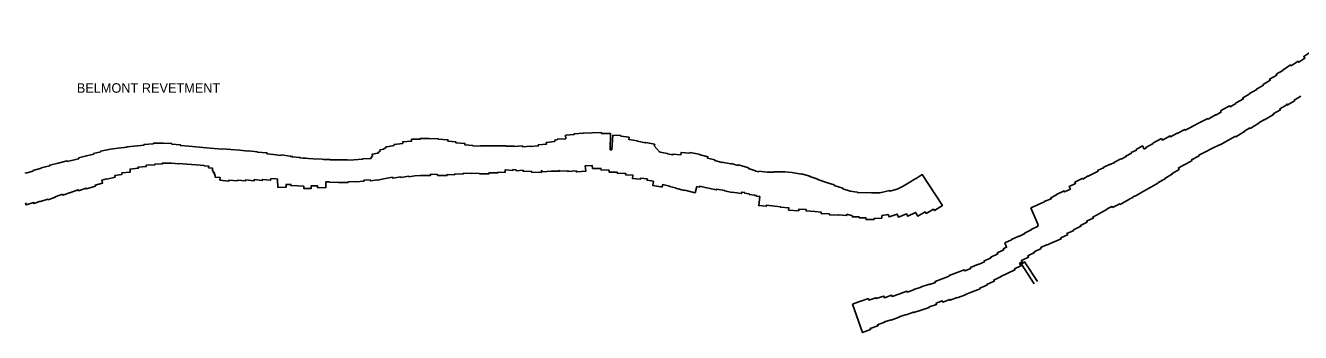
# Model space of a CAD drawing. Extents: x 2650582 to 3923188, y 277893 to 989177.
# Drawn here: x 3458335 to 3479786, y 549530 to 554697 of the extents above; entities that cross this region are included whole.
import ezdxf

# ---------------------------------------------------------------- set-up
doc = ezdxf.new("R2010")
doc.units = 0
doc.layers.add('Level 3', color=7, linetype='Continuous')

msp = doc.modelspace()

# ---------------------------------------------------------------- linework, layer by layer
at = {"layer": 'Level 3'}
for points in [[(3479491, 553940), (3479486, 553947), (3479617, 554034), (3479627, 554019), (3479745, 554096), (3479757, 554079), (3479860, 554147), (3479841, 554176), (3479975, 554263), (3479987, 554246), (3480101, 554321), (3480104, 554317), (3480178, 554366), (3480168, 554380), (3480296, 554470), (3480301, 554463), (3480419, 554545), (3480422, 554540), (3480536, 554621), (3480544, 554610), (3480645, 554682), (3480634, 554697)], [(3477448, 552797), (3477464, 552769), (3477591, 552839), (3477601, 552822), (3477712, 552883), (3477713, 552881), (3477839, 552949), (3477848, 552934), (3477956, 552989), (3477954, 552993), (3478106, 553071), (3478106, 553070), (3478226, 553131), (3478231, 553122), (3478355, 553191), (3478357, 553186), (3478453, 553239), (3478441, 553259), (3478591, 553346), (3478601, 553328), (3478696, 553384), (3478694, 553388), (3478825, 553463), (3478815, 553481), (3478931, 553547), (3478929, 553551), (3479051, 553621), (3479048, 553626), (3479162, 553692), (3479155, 553705), (3479277, 553775), (3479266, 553794), (3479385, 553863), (3479378, 553875), (3479491, 553940)], [(3479793, 553507), (3479681, 553438), (3479687, 553427), (3479563, 553358), (3479555, 553373)], [(3479555, 553373), (3479548, 553370), (3479553, 553361), (3479439, 553295), (3479449, 553278), (3479326, 553208), (3479332, 553198), (3479182, 553111), (3479181, 553114), (3479084, 553058), (3479087, 553053), (3478937, 552966), (3478933, 552973), (3478841, 552919), (3478845, 552913), (3478695, 552825), (3478691, 552832), (3478564, 552761), (3478563, 552762), (3478435, 552691), (3478432, 552695), (3478293, 552624), (3478292, 552625), (3478197, 552576), (3478198, 552574), (3478076, 552512), (3478080, 552506), (3477954, 552437), (3477961, 552425), (3477849, 552364), (3477849, 552363), (3477732, 552300), (3477746, 552276), (3477626, 552207), (3477632, 552198), (3477504, 552124), (3477507, 552118), (3477392, 552052), (3477394, 552048)], [(3467282, 552773), (3467238, 552769), (3467240, 552746), (3467095, 552729), (3467098, 552699), (3466960, 552686), (3466961, 552670), (3466831, 552658), (3466831, 552664), (3466696, 552656), (3466695, 552669), (3466561, 552663), (3466561, 552666), (3466417, 552665), (3466417, 552669), (3466271, 552669), (3466271, 552671), (3465990, 552670), (3465990, 552668), (3465859, 552674), (3465859, 552678), (3465728, 552689), (3465728, 552713), (3465572, 552723), (3465573, 552740), (3465442, 552751), (3465442, 552773), (3465283, 552783), (3465283, 552788), (3465125, 552797), (3465124, 552795), (3464979, 552795), (3464979, 552786), (3464830, 552781), (3464829, 552751), (3464681, 552740), (3464682, 552711), (3464534, 552695)], [(3467422, 552853), (3467425, 552792), (3467282, 552781), (3467282, 552773)], [(3468201, 552604), (3468174, 552604), (3468178, 552877), (3468024, 552881), (3468023, 552894), (3467863, 552892), (3467864, 552888), (3467721, 552887), (3467720, 552883), (3467565, 552871), (3467564, 552862), (3467422, 552853)], [(3468217, 552850), (3468201, 552604)], [(3469008, 552568), (3469008, 552568), (3469000, 552570), (3469003, 552573), (3468914, 552669), (3468920, 552698), (3468768, 552729), (3468766, 552721), (3468629, 552749), (3468630, 552754), (3468484, 552780), (3468489, 552815), (3468349, 552835), (3468350, 552843), (3468217, 552850)], [(3477157, 552617), (3477191, 552636), (3477186, 552645), (3477305, 552713), (3477304, 552715), (3477448, 552797)], [(3461789, 552608), (3461646, 552621), (3461645, 552616), (3461507, 552628), (3461507, 552626), (3461378, 552638), (3461378, 552640), (3461084, 552665), (3460940, 552679), (3460940, 552691), (3460794, 552702), (3460794, 552709), (3460650, 552716), (3460486, 552714), (3460486, 552707), (3460329, 552696), (3460331, 552683), (3460044, 552657), (3460045, 552650), (3459891, 552634), (3459891, 552632), (3459764, 552613), (3459763, 552615), (3459599, 552579), (3459600, 552573), (3459480, 552543), (3459483, 552531), (3459359, 552505), (3459359, 552503), (3459227, 552469), (3459231, 552454), (3459181, 552442)], [(3462788, 552494), (3462788, 552500), (3462635, 552518), (3462634, 552511), (3462507, 552526), (3462395, 552539), (3462396, 552554), (3462234, 552564), (3462235, 552572), (3462079, 552590), (3462078, 552583), (3461942, 552599), (3461790, 552612), (3461789, 552608)], [(3464534, 552695), (3464535, 552676), (3464447, 552660), (3464397, 552654), (3464398, 552643), (3464357, 552618), (3464297, 552607), (3464300, 552582), (3464266, 552561), (3464271, 552552), (3464265, 552548), (3464165, 552531), (3464170, 552493), (3464145, 552478), (3464153, 552462)], [(3476168, 552141), (3476184, 552148), (3476211, 552164), (3476212, 552161), (3476281, 552193), (3476280, 552197), (3476379, 552243), (3476373, 552254), (3476472, 552300), (3476468, 552308), (3476581, 552361), (3476581, 552359), (3476655, 552393), (3476655, 552394), (3476765, 552450), (3476767, 552448), (3476850, 552490), (3476845, 552500), (3476942, 552549), (3476938, 552557), (3477024, 552601), (3477019, 552609), (3477128, 552670), (3477157, 552617)], [(3459181, 552442), (3459181, 552444), (3459036, 552409), (3459034, 552420), (3458882, 552382), (3458882, 552379), (3458742, 552348), (3458744, 552337), (3458599, 552302), (3458601, 552296), (3458460, 552259), (3458463, 552244), (3458335, 552213), (3458333, 552223)], [(3459617, 552095), (3459700, 552114), (3459701, 552111), (3459842, 552144), (3459835, 552171), (3459958, 552190), (3459956, 552215), (3460097, 552231), (3460094, 552279), (3460231, 552295), (3460230, 552315), (3460367, 552326), (3460367, 552346), (3460511, 552354), (3460511, 552365), (3460636, 552368), (3460637, 552382), (3460789, 552378), (3460914, 552369), (3460915, 552374), (3461049, 552364), (3461049, 552361), (3461206, 552349), (3461206, 552353), (3461338, 552341), (3461338, 552337), (3461417, 552331), (3461416, 552304), (3461480, 552298), (3461478, 552252), (3461493, 552250), (3461492, 552225), (3461509, 552223), (3461507, 552200), (3461522, 552198), (3461520, 552173), (3461527, 552173), (3461525, 552145), (3461609, 552139), (3461605, 552092)], [(3463173, 552453), (3463096, 552456), (3463096, 552458), (3463049, 552462), (3463050, 552464), (3463004, 552466), (3462957, 552469), (3462957, 552475), (3462941, 552476), (3462941, 552478), (3462890, 552480), (3462822, 552485), (3462822, 552494), (3462788, 552494)], [(3464153, 552462), (3464144, 552460), (3464005, 552450), (3464005, 552447), (3463859, 552436), (3463742, 552431), (3463742, 552438), (3463597, 552435), (3463462, 552436), (3463462, 552439), (3463348, 552442), (3463348, 552444), (3463328, 552445), (3463328, 552446), (3463173, 552454), (3463173, 552453)], [(3470328, 552342), (3470203, 552374), (3470200, 552367), (3470051, 552397), (3470049, 552390), (3469931, 552423), (3469933, 552435), (3469809, 552462), (3469817, 552489), (3469667, 552528), (3469666, 552532), (3469513, 552557), (3469511, 552548), (3469363, 552561), (3469358, 552518), (3469229, 552533), (3469227, 552521), (3469137, 552535), (3469138, 552540), (3469012, 552565), (3469013, 552567), (3469008, 552568)], [(3464647, 552149), (3464648, 552141), (3464784, 552160), (3464786, 552152), (3464887, 552166), (3464978, 552174), (3465146, 552171), (3465147, 552192), (3465269, 552189), (3465269, 552175), (3465425, 552170), (3465426, 552189), (3465556, 552185), (3465557, 552200), (3465698, 552195), (3465699, 552209), (3465840, 552206), (3465840, 552209), (3465974, 552204), (3465974, 552200), (3466132, 552198), (3466132, 552217), (3466278, 552215), (3466279, 552229)], [(3466279, 552229), (3466403, 552223), (3466405, 552268), (3466535, 552259), (3466536, 552272), (3466589, 552269)], [(3466589, 552269), (3466590, 552253), (3466707, 552261), (3466707, 552243), (3466853, 552237), (3466853, 552227), (3467013, 552223), (3467015, 552251), (3467024, 552251), (3467026, 552232), (3467184, 552243), (3467184, 552247), (3467309, 552248), (3467309, 552259)], [(3467309, 552259), (3467313, 552260), (3467314, 552246), (3467461, 552253), (3467461, 552239), (3467603, 552250)], [(3467603, 552250), (3467604, 552233), (3467760, 552244), (3467753, 552337), (3467871, 552339), (3467875, 552291), (3468016, 552292), (3468017, 552267), (3468155, 552263)], [(3468155, 552263), (3468155, 552228), (3468289, 552226), (3468288, 552214), (3468433, 552208), (3468432, 552186), (3468554, 552180), (3468548, 552121), (3468680, 552109), (3468682, 552129), (3468795, 552116), (3468791, 552091), (3468903, 552076)], [(3472743, 551499), (3472847, 551517), (3472863, 551478), (3473001, 551524), (3473022, 551472), (3473158, 551525), (3473178, 551486), (3473311, 551550), (3473346, 551490), (3473472, 551560), (3473489, 551533), (3473613, 551605), (3473629, 551581), (3473761, 551667), (3473423, 552189), (3473318, 552120), (3473315, 552124), (3473183, 552045), (3473185, 552041), (3473099, 551995), (3472999, 551945), (3472879, 551907), (3472874, 551921), (3472707, 551883), (3472573, 551880), (3472573, 551883), (3472327, 551887), (3472327, 551892), (3472208, 551911), (3472084, 551950), (3472087, 551959), (3471940, 552006), (3471942, 552014), (3471811, 552055), (3471811, 552057), (3471663, 552104), (3471665, 552110), (3471530, 552154), (3471532, 552162), (3471390, 552201), (3471387, 552193), (3471231, 552222), (3471230, 552220), (3471108, 552232), (3471108, 552234), (3470927, 552233), (3470927, 552230), (3470811, 552231), (3470811, 552230), (3470673, 552245), (3470671, 552235), (3470615, 552247), (3470617, 552253), (3470497, 552292), (3470499, 552299), (3470332, 552353), (3470328, 552342)], [(3458957, 551858), (3458963, 551840), (3459221, 551933), (3459227, 551915), (3459357, 551959), (3459361, 551947), (3459510, 551990), (3459505, 552010), (3459629, 552042), (3459617, 552095)], [(3461605, 552092), (3461757, 552078), (3461758, 552095), (3461903, 552083), (3461904, 552096), (3462036, 552081), (3462038, 552099), (3462179, 552081), (3462182, 552106), (3462318, 552090), (3462320, 552106), (3462458, 552091), (3462462, 552120)], [(3462462, 552120), (3462554, 552115), (3462576, 552112), (3462581, 551972), (3462721, 551977), (3462720, 552021), (3462801, 552021), (3462800, 552002), (3462909, 551998), (3462909, 551998), (3463017, 551994), (3463017, 551954), (3463141, 551954), (3463141, 552000), (3463246, 552000), (3463245, 551968), (3463385, 551963)], [(3463385, 551963), (3463389, 552065)], [(3463389, 552065), (3463449, 552063), (3463449, 552061), (3463605, 552054), (3463605, 552053), (3463763, 552054), (3463764, 552068), (3463892, 552072), (3463892, 552066), (3464031, 552078), (3464029, 552092), (3464134, 552100)], [(3464134, 552100), (3464137, 552081), (3464257, 552099), (3464258, 552093), (3464392, 552122), (3464509, 552143), (3464512, 552128), (3464647, 552149)], [(3468903, 552076), (3468891, 552004), (3469024, 551981), (3469024, 551984), (3469046, 551980), (3469055, 552020), (3469170, 551995), (3469168, 551989), (3469272, 551963), (3469272, 551961), (3469423, 551922), (3469425, 551928), (3469449, 551922), (3469449, 551920), (3469601, 551883), (3469627, 551989)], [(3469627, 551989), (3469677, 551978), (3469679, 551991), (3469771, 551973), (3469960, 551931), (3469963, 551944), (3470098, 551920), (3470097, 551914), (3470225, 551889), (3470226, 551894)], [(3475248, 551627), (3475364, 551676), (3475362, 551680), (3475476, 551728), (3475475, 551732), (3475591, 551782), (3475583, 551799), (3475683, 551847), (3475680, 551854), (3475808, 551915), (3475817, 551896), (3475915, 551943), (3475894, 551988), (3476001, 552038), (3475990, 552061), (3476115, 552124), (3476122, 552112), (3476169, 552139)], [(3476169, 552139), (3476168, 552141)], [(3477394, 552048), (3477270, 551977), (3477270, 551977), (3477127, 551895), (3477126, 551897), (3477004, 551827), (3477003, 551829), (3476960, 551805), (3476962, 551800), (3476913, 551778), (3476896, 551768), (3476898, 551766), (3476753, 551686), (3476746, 551698), (3476623, 551634), (3476614, 551652), (3476532, 551610), (3476533, 551608)], [(3458335, 551714), (3458348, 551677), (3458468, 551719), (3458475, 551700), (3458587, 551739), (3458589, 551732), (3458709, 551772), (3458712, 551765), (3458837, 551810), (3458836, 551815), (3458957, 551858)], [(3470226, 551894), (3470379, 551868), (3470384, 551893), (3470435, 551885), (3470434, 551875), (3470512, 551862), (3470512, 551855), (3470602, 551843), (3470601, 551837), (3470632, 551833), (3470631, 551826), (3470689, 551820)], [(3470689, 551820), (3470672, 551666), (3470796, 551654), (3470799, 551672), (3471036, 551647), (3471035, 551642), (3471176, 551630), (3471174, 551591), (3471343, 551579), (3471345, 551605), (3471469, 551599), (3471467, 551576), (3471612, 551565), (3471612, 551566), (3471719, 551558), (3471720, 551533), (3471861, 551525), (3471860, 551512), (3472011, 551507), (3472012, 551513), (3472148, 551498), (3472151, 551520)], [(3472151, 551520), (3472246, 551492), (3472247, 551475), (3472360, 551478), (3472361, 551459), (3472475, 551462), (3472476, 551431), (3472615, 551434), (3472615, 551449), (3472744, 551453)], [(3475370, 551341), (3475248, 551627)], [(3476533, 551608), (3476413, 551538), (3476414, 551537), (3476290, 551473), (3476298, 551454), (3476186, 551401), (3476194, 551385), (3476084, 551332), (3476091, 551318), (3475966, 551259), (3475971, 551248), (3475856, 551198), (3475866, 551173), (3475751, 551124), (3475759, 551106), (3475644, 551057), (3475515, 551002), (3475514, 551005)], [(3472744, 551453), (3472743, 551499)], [(3474809, 551039), (3474924, 551090), (3474921, 551095), (3475046, 551154), (3475049, 551148), (3475147, 551196), (3475144, 551201), (3475257, 551256), (3475253, 551262), (3475371, 551320), (3475363, 551337), (3475370, 551341)], [(3472249, 550009), (3472385, 550057), (3472386, 550055), (3472516, 550100), (3472524, 550075), (3472642, 550116), (3472648, 550100), (3472774, 550144), (3472784, 550114), (3472907, 550157), (3472914, 550137), (3473028, 550177), (3473028, 550177), (3473165, 550225), (3473170, 550210), (3473282, 550249), (3473281, 550252), (3473405, 550295), (3473404, 550298), (3473542, 550346), (3473545, 550338), (3473643, 550374), (3473638, 550387), (3473758, 550431), (3473756, 550435), (3473877, 550480), (3473874, 550488), (3474010, 550539), (3474010, 550538), (3474129, 550584), (3474136, 550567), (3474238, 550609), (3474232, 550622), (3474366, 550678), (3474367, 550676), (3474467, 550718), (3474460, 550731), (3474577, 550788), (3474574, 550796), (3474692, 550853), (3474684, 550870), (3474792, 550923), (3474785, 550937), (3474842, 550965), (3474809, 551039)], [(3475514, 551005), (3475415, 550958), (3475422, 550944), (3475307, 550888), (3475312, 550877), (3475200, 550823), (3475212, 550798), (3475091, 550742), (3475102, 550716), (3475060, 550698)], [(3475060, 550698), (3475083, 550651), (3474975, 550599), (3474982, 550584), (3474852, 550522), (3474851, 550524), (3474746, 550473), (3474747, 550471), (3474625, 550411), (3474633, 550392), (3474506, 550338), (3474511, 550326), (3474392, 550277), (3474396, 550267), (3474262, 550212), (3474262, 550212), (3474147, 550168), (3474148, 550165), (3474012, 550114), (3474011, 550118), (3473890, 550074), (3473886, 550086), (3473766, 550041), (3473758, 550062), (3473655, 550023), (3473662, 550003), (3473538, 549960), (3473541, 549953), (3473403, 549904), (3473402, 549907), (3473280, 549865), (3473277, 549874), (3473150, 549829), (3473149, 549832), (3473035, 549792), (3473036, 549788), (3472899, 549740), (3472897, 549746), (3472786, 549707), (3472787, 549703), (3472669, 549661), (3472675, 549644), (3472546, 549599), (3472553, 549578), (3472417, 549530), (3472249, 550009)], [(3475305, 550351), (3475090, 550682), (3475143, 550719), (3475359, 550387)]]:
    msp.add_lwpolyline(points, dxfattribs=at)

# ---------------------------------------------------------------- texts
msp.add_text('BELMONT REVETMENT', height=160, dxfattribs=at).set_placement((3459198, 553565))

doc.saveas('drawing.dxf')
